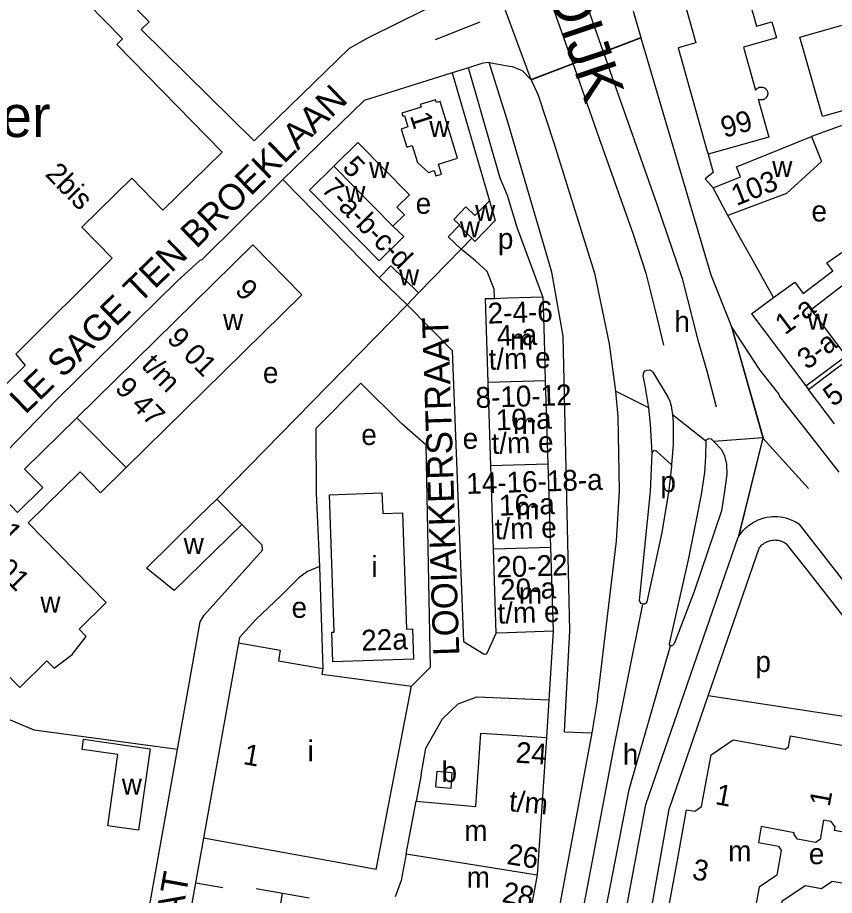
# Model space of a CAD drawing. Extents: x 161141 to 163125, y 381621 to 383200.
# Drawn here: x 161806 to 161962.7, y 382043.6 to 382212.1 of the extents above; entities that cross this region are included whole.
import ezdxf

# ---------------------------------------------------------------- set-up
doc = ezdxf.new("R2010")
doc.units = 0
for name, color, linetype in [('BLT_Basislijn', 7, 'Continuous'), ('BLT_Bebouwing', 7, 'Continuous'), ('BLT_Bebouwing_beschrifting', 7, 'Continuous'), ('BLT_Centroide', 7, 'Continuous'), ('BLT_Huisnummer', 7, 'Continuous'), ('BLT_Huisnummer_reeks', 7, 'Continuous'), ('BLT_Onderverdeling_panden', 7, 'Continuous'), ('BLT_Straatnaam', 7, 'Continuous'), ('BLT_Straatnaam_hoofdweg', 7, 'Continuous'), ('BLT_Vlakafsluiter', 7, 'Continuous')]:
    doc.layers.add(name, color=color, linetype=linetype)

msp = doc.modelspace()

# ---------------------------------------------------------------- linework, layer by layer
at = {"layer": 'BLT_Basislijn'}
for p, q in [((161894.67, 382211.19), (161886.11, 382207.8)), ((161969.41, 382193.32), (161958.34, 382189.21)), ((161937.9, 382181.11), (161939.44, 382179.37)), ((161944.68, 382169.67), (161942.28, 382174.06)), ((161946.84, 382165.81), (161944.68, 382169.67)), ((161951.01, 382158.35), (161946.84, 382165.81)), ((161957.2, 382141.36), (161957.72, 382140.71)), ((161938.03, 382130.8), (161938.22, 382131.08)), ((161938.22, 382131.08), (161938.63, 382131.28)), ((161938.63, 382131.28), (161939.09, 382131.19)), ((161939.09, 382131.19), (161939.59, 382130.69)), ((161939.59, 382130.69), (161941.05, 382129.17)), ((161941.05, 382129.17), (161941.63, 382127.97)), ((161941.63, 382127.97), (161942, 382126.39)), ((161942, 382126.39), (161942.07, 382124.43)), ((161942.07, 382124.43), (161941.6, 382121.17)), ((161941.6, 382121.17), (161941.07, 382117.39)), ((161941.07, 382117.39), (161935.78, 382101.9)), ((161926.53, 382061.02), (161944.22, 382112.34)), ((161938.5, 382081.93), (161948.25, 382110.22)), ((161935.78, 382101.9), (161931.94, 382091.91)), ((161908.76, 382094.29), (161907.91, 382081.12)), ((161910.89, 382075), (161911.94, 382094.39)), ((161931.26, 382091.5), (161931.03, 382091.86)), ((161931.56, 382091.52), (161931.26, 382091.5)), ((161931.94, 382091.91), (161931.56, 382091.52)), ((161890.5, 382080.39), (161894.07, 382081.69)), ((161894.07, 382081.69), (161907.91, 382081.12)), ((161907.91, 382081.12), (161907.45, 382073.93)), ((161931, 382060.18), (161938.5, 382081.93)), ((161887.54, 382077.46), (161890.5, 382080.39)), ((161884.33, 382071.89), (161887.54, 382077.46)), ((161910.89, 382075), (161916.26, 382074.82)), ((161823.37, 381997.19), (161836.66, 382071.6)), ((161883.4, 382066.74), (161884.33, 382071.89)), ((161883.4, 382066.74), (161882.46, 382061.67))]:
    msp.add_line(p, q, dxfattribs=at)
for points in [[(161883.36, 382309.21), (161885.06, 382303.48), (161887.07, 382296.79), (161888.2, 382293.02), (161889.48, 382288.96), (161899.24, 382259.86), (161902.99, 382249.27), (161918.37, 382205.49)], [(161877.43, 382306.78), (161878.92, 382301.72), (161882.02, 382291.49), (161885.45, 382280.68), (161888.07, 382272.65), (161892.61, 382259.48), (161895.97, 382250), (161905.29, 382223.68), (161911.44, 382206.26), (161912.52, 382203.24)], [(161817.74, 382223.13), (161818.53, 382224.04), (161831.21, 382211.26), (161829.68, 382209.79), (161851.35, 382188.38), (161869.69, 382206.17), (161873.3, 382208.26), (161889.62, 382216.36)], [(161924.08, 382213.31), (161925.57, 382208.25)], [(161925.57, 382208.25), (161925.59, 382208.2)], [(161925.59, 382208.2), (161939.03, 382162.7), (161942.9, 382152.89)], [(161918.37, 382205.49), (161918.39, 382205.44)], [(161918.39, 382205.44), (161919.64, 382201.86), (161928.66, 382176.25), (161933.47, 382162), (161936.53, 382150.14)], [(161892.49, 382202.42), (161889.37, 382201.44)], [(161896.48, 382203.42), (161895.25, 382203.28), (161892.49, 382202.42)], [(161906.74, 382158.46), (161901.87, 382171.78), (161900, 382177.91), (161898.55, 382181.24), (161892.49, 382202.42)], [(161911.94, 382094.39), (161910.64, 382150.93), (161908.5, 382163.18), (161900, 382192.25), (161896.48, 382203.42)], [(161896.48, 382203.42), (161900, 382202.82), (161900.86, 382202.7), (161902.77, 382201.92), (161904.49, 382200.16)], [(161912.52, 382203.24), (161912.53, 382203.19)], [(161912.53, 382203.19), (161912.81, 382202.42), (161917.6, 382188.86), (161924.09, 382170.49), (161926.52, 382163.04), (161928.31, 382155.86), (161929.89, 382149.2)], [(161889.37, 382201.44), (161887.96, 382200.99), (161872.45, 382196.17), (161856.9, 382180.97)], [(161889.37, 382201.44), (161896.51, 382176.92)], [(161904.49, 382200.16), (161904.51, 382200.12)], [(161904.51, 382200.12), (161905.85, 382197.18), (161908.89, 382188.04), (161916.65, 382162.99), (161919.49, 382149.42), (161920.71, 382140.38)], [(161938.46, 382185.86), (161939.45, 382182.35), (161937.9, 382181.11)], [(161856.9, 382180.97), (161855.98, 382180.06), (161841.35, 382165.59), (161840.94, 382165.45), (161836.62, 382161.45), (161813.52, 382138.75), (161776.96, 382101.1)], [(161856.9, 382180.97), (161875.39, 382162.12)], [(161891.07, 382167.6), (161882.91, 382159.22)], [(161897.46, 382158.17), (161897.43, 382159.94), (161896.11, 382163.32), (161893.83, 382165.35), (161891.07, 382167.6)], [(161844.2, 382119.67), (161880.71, 382156.95)], [(161880.71, 382156.95), (161889.39, 382148.2), (161891.51, 382092.32), (161895.52, 382089.88), (161895.99, 382089.94), (161897.81, 382093.94)], [(161942.99, 382152.75), (161942.9, 382152.89)], [(161957.92, 382132.1), (161952.24, 382139.37), (161952.08, 382139.85), (161948.43, 382144.46), (161942.99, 382152.75)], [(161936.53, 382150.14), (161938.26, 382144.3), (161940.02, 382137.38)], [(161805.66, 382147.5), (161807.46, 382145.29), (161803.59, 382141.53)], [(161927.08, 382137.17), (161926.42, 382141.36), (161926.03, 382143.32), (161926.12, 382143.93), (161926.4, 382144.25), (161926.75, 382144.42), (161927.17, 382144.46), (161927.52, 382144.32), (161927.84, 382143.99), (161930.74, 382139.28), (161931.16, 382138.46), (161931.42, 382137.57), (161931.67, 382135.8)], [(161881.56, 382083.73), (161885.23, 382087.39), (161884.4, 382130), (161879.72, 382134.08), (161871.81, 382141.9), (161863.23, 382133.18), (161863.26, 382120.8), (161863.92, 382106.69)], [(161920.71, 382140.38), (161921.16, 382135.52), (161921.4, 382121.25), (161920.84, 382111.56), (161917.38, 382082.75)], [(161927.76, 382128.47), (161927.41, 382134.04), (161927.08, 382137.17)], [(161931.67, 382135.8), (161931.79, 382134.42), (161931.8, 382130.11), (161931.48, 382126.24)], [(161949.01, 382131.35), (161957.74, 382121.68)], [(161963.61, 382124.84), (161957.92, 382132.1)], [(161938.03, 382130.8), (161938, 382127.8), (161937.78, 382124.76), (161937.12, 382120.56), (161936.26, 382116.02), (161934.67, 382107.97), (161931.03, 382091.86)], [(161925.78, 382104.7), (161927.42, 382121.1), (161927.76, 382128.47)], [(161931.48, 382126.24), (161928.58, 382128.84), (161928.22, 382128.97), (161927.95, 382128.86), (161927.76, 382128.47)], [(161931.48, 382126.24), (161931.46, 382125.96), (161930.95, 382121.39), (161929.57, 382113.25), (161927.66, 382104.36)], [(161944.3, 382112.44), (161944.89, 382113.24), (161945.26, 382113.67), (161945.64, 382114.06), (161945.97, 382114.35), (161946.26, 382114.58), (161946.54, 382114.79), (161946.91, 382115.05), (161947.29, 382115.27), (161947.63, 382115.45), (161948.08, 382115.66), (161948.66, 382115.88), (161949.23, 382116.05), (161949.73, 382116.16), (161950.31, 382116.25), (161950.84, 382116.3), (161951.38, 382116.31), (161951.86, 382116.29), (161952.34, 382116.24), (161952.81, 382116.17), (161953.38, 382116.04), (161953.73, 382115.93), (161954.12, 382115.81), (161954.68, 382115.58), (161955.18, 382115.33), (161955.89, 382114.91)], [(161836.66, 382071.6), (161841, 382096.1), (161841.77, 382097.4), (161852.96, 382109.86), (161852.9, 382110.81), (161848.98, 382114.8)], [(161955.89, 382114.91), (161957.26, 382113.19)], [(161957.26, 382113.19), (162009.85, 382045.65), (162013.57, 382040.98), (162014.27, 382040.09)], [(161944.22, 382112.34), (161944.3, 382112.44)], [(161948.25, 382110.22), (161948.4, 382110.43), (161948.58, 382110.63), (161948.74, 382110.79), (161948.88, 382110.92), (161949.01, 382111.03), (161949.15, 382111.13), (161949.32, 382111.24), (161949.47, 382111.33), (161949.64, 382111.42), (161949.84, 382111.52), (161950.1, 382111.61), (161950.37, 382111.69), (161950.57, 382111.74), (161950.86, 382111.78), (161951.08, 382111.8), (161951.32, 382111.81), (161951.55, 382111.8), (161951.78, 382111.78), (161951.96, 382111.75), (161952.23, 382111.68), (161952.4, 382111.63), (161952.57, 382111.58), (161952.81, 382111.48), (161953.04, 382111.37), (161953.5, 382111.1)], [(161981.77, 382075.03), (161974.99, 382083.62), (161957.5, 382106.11), (161953.5, 382111.1)], [(161863.92, 382106.69), (161861.58, 382105.79), (161859.95, 382104.57), (161856.57, 382101.17), (161851.66, 382096.47), (161848.59, 382093.07), (161848.36, 382092.06)], [(161863.92, 382106.69), (161864.56, 382087.13)], [(161925.94, 382099.47), (161925.65, 382099.59), (161925.41, 382099.86), (161925.34, 382100.17), (161925.78, 382104.7)], [(161927.66, 382104.36), (161926.7, 382099.95), (161926.48, 382099.63), (161926.19, 382099.48), (161925.94, 382099.47)], [(161809.17, 382075.34), (161802.57, 382078.06), (161776.96, 382101.1)], [(161898.19, 381954.01), (161904.29, 381986.98), (161920.38, 382071.78), (161925.94, 382099.47)], [(161902.14, 381953.38), (161908.22, 381986.25), (161923.32, 382063.9), (161931.26, 382091.5)], [(161916.26, 382074.82), (161917.27, 382080.93), (161917.38, 382082.75)], [(161981.77, 382075.03), (161963.65, 382078.08), (161938.5, 382081.93)], [(161892.27, 381946.42), (161892.65, 381947.3), (161900, 381987.77), (161916.26, 382074.82)], [(161919.43, 382023), (161926.53, 382061.02)], [(161928.64, 382028.94), (161925.54, 382029.54), (161931, 382060.18)], [(161841.68, 382054.56), (161828.84, 381983.27)]]:
    msp.add_lwpolyline(points, dxfattribs=at)
at = {"layer": 'BLT_Bebouwing'}
for p, q in [((161890.4, 382185.1), (161887.05, 382195.97)), ((161879.73, 382193.72), (161879.91, 382193.15)), ((161879.91, 382193.15), (161880.19, 382193.24)), ((161880.19, 382193.24), (161880.88, 382191.09)), ((161880.88, 382191.09), (161879.56, 382190.67)), ((161879.56, 382190.67), (161880.69, 382187.18)), ((161880.69, 382187.18), (161881.68, 382187.49)), ((161881.68, 382187.49), (161882.73, 382184.25)), ((161882.73, 382184.25), (161884.83, 382182.36)), ((161886.74, 382183.91), (161890.4, 382185.1)), ((161887.34, 382182.04), (161886.74, 382183.91)), ((161884.83, 382182.36), (161885.91, 382182.71)), ((161885.91, 382182.71), (161886.25, 382181.69)), ((161886.25, 382181.69), (161887.34, 382182.04)), ((161851.1, 382168.45), (161817.33, 382135.27)), ((161851.1, 382168.45), (161860.51, 382158.88)), ((161860.51, 382158.88), (161826.82, 382125.71)), ((161906.74, 382158.46), (161906.99, 382150.44)), ((161946.79, 382155.18), (161951.01, 382158.35)), ((161946.79, 382155.18), (161957.2, 382141.36)), ((161896.28, 382142.03), (161896.04, 382150.09)), ((161906.99, 382150.44), (161907.23, 382142.38)), ((161896.54, 382134.05), (161896.28, 382142.03)), ((161907.23, 382142.38), (161907.49, 382134.4)), ((161962.72, 382134.08), (161957.72, 382140.71)), ((161817.33, 382135.27), (161807.29, 382125.41)), ((161896.77, 382126.04), (161896.54, 382134.05)), ((161907.49, 382134.4), (161907.72, 382126.38)), ((161907.72, 382126.38), (161908, 382118.36)), ((161807.29, 382125.41), (161810.8, 382121.85)), ((161826.82, 382125.71), (161821.91, 382120.88)), ((161897.05, 382118.01), (161896.77, 382126.04)), ((161897.27, 382110.05), (161897.05, 382118.01)), ((161908, 382118.36), (161908.22, 382110.39)), ((161836.04, 382102.09), (161848.98, 382114.8)), ((161897.55, 382101.97), (161897.27, 382110.05)), ((161908.22, 382110.39), (161908.51, 382102.31)), ((161908.51, 382102.31), (161908.76, 382094.29)), ((161848.36, 382092.06), (161841.68, 382054.56)), ((161874.77, 382048.6), (161881.56, 382083.73)), ((161836.66, 382071.6), (161809.17, 382075.34)), ((161880.54, 382051.6), (161882.46, 382061.67)), ((161905.69, 382047.54), (161904.02, 382038.65))]:
    msp.add_line(p, q, dxfattribs=at)
for points in [[(161923.87, 382255.21), (161922.8, 382254.9), (161924.12, 382250), (161936.12, 382207.22), (161932.73, 382206.27)], [(161936.64, 382250), (161947.76, 382210.42), (161950.73, 382211.25), (161951.59, 382208.17), (161945.28, 382206.4), (161947.6, 382198.11), (161947.64, 382198.18), (161947.69, 382198.25), (161947.74, 382198.31), (161947.8, 382198.37), (161947.86, 382198.42), (161947.92, 382198.48), (161947.99, 382198.52), (161948.06, 382198.57), (161948.17, 382198.63), (161948.26, 382198.66), (161948.33, 382198.68), (161948.4, 382198.7), (161948.48, 382198.72), (161948.56, 382198.73), (161948.62, 382198.73), (161948.7, 382198.73), (161948.79, 382198.73), (161948.87, 382198.72), (161948.95, 382198.7), (161949.01, 382198.68), (161949.1, 382198.66), (161949.19, 382198.62), (161949.26, 382198.59), (161949.33, 382198.55), (161949.4, 382198.5), (161949.46, 382198.46), (161949.52, 382198.4), (161949.6, 382198.33), (161949.65, 382198.26), (161949.7, 382198.2), (161949.74, 382198.13), (161949.78, 382198.06), (161949.82, 382197.99), (161949.85, 382197.9), (161949.87, 382197.83), (161949.89, 382197.74), (161949.9, 382197.67), (161949.91, 382197.59), (161949.92, 382197.51), (161949.92, 382197.44), (161949.91, 382197.39), (161949.91, 382197.33), (161949.9, 382197.27), (161949.88, 382197.2), (161949.87, 382197.15), (161949.86, 382197.1), (161949.83, 382197.03), (161949.8, 382196.96), (161949.76, 382196.89), (161949.73, 382196.83), (161949.69, 382196.77), (161949.66, 382196.73), (161949.61, 382196.67), (161949.55, 382196.6), (161949.49, 382196.55), (161949.43, 382196.5), (161949.35, 382196.45), (161949.27, 382196.4), (161949.18, 382196.35), (161949.09, 382196.32), (161948.99, 382196.29), (161948.88, 382196.26), (161948.81, 382196.25), (161948.73, 382196.25), (161948.65, 382196.25), (161948.56, 382196.25), (161948.5, 382196.26), (161948.44, 382196.27), (161948.35, 382196.29), (161948.24, 382196.32), (161948.16, 382196.36), (161948.08, 382196.4), (161950.12, 382189.13), (161938.46, 382185.86)], [(161809.64, 382219.82), (161810.83, 382216.16), (161812.2, 382214.76), (161815.92, 382218.4), (161826.12, 382207.96), (161825.04, 382206.91), (161845.24, 382186.22), (161833.86, 382175.11), (161827.89, 382181.22), (161818.28, 382171.83), (161824.1, 382165.86), (161805.66, 382147.5)], [(161970.32, 382195.91), (161960.43, 382193.1), (161956.1, 382208.29), (161974.35, 382213.48)], [(161932.73, 382206.27), (161938.24, 382186.61), (161938.46, 382185.86)], [(161887.05, 382195.97), (161886.34, 382195.76), (161886.18, 382196.3), (161883.25, 382195.4), (161883.42, 382194.85), (161879.73, 382193.72)], [(161939.44, 382179.37), (161944.71, 382181.48), (161943.93, 382183.41), (161958.34, 382189.21)], [(161958.34, 382189.21), (161960.26, 382184.42), (161953.52, 382178.31), (161942.28, 382174.06)], [(161878.01, 382172.01), (161880.22, 382174.2), (161878.76, 382175.67), (161881.19, 382178.06), (161871.27, 382188.1), (161866.64, 382183.52)], [(161866.64, 382183.52), (161862, 382178.94), (161871.92, 382168.91), (161875.39, 382165.39), (161880.1, 382170.05), (161878.01, 382172.01)], [(161942.28, 382174.06), (161941.35, 382175.73), (161939.44, 382179.37)], [(161890.71, 382172.13), (161890.82, 382172.24), (161889.7, 382173.33), (161892.02, 382175.71), (161893.72, 382174.05), (161896.51, 382176.92)], [(161896.51, 382176.92), (161897.59, 382173.1), (161893.72, 382169.11), (161893.11, 382169.7)], [(161891.07, 382167.6), (161888.62, 382169.98), (161890.71, 382172.13)], [(161893.11, 382169.7), (161891.07, 382167.6)], [(161951.01, 382158.35), (161955.13, 382161.27), (161956.75, 382159.1), (161962.38, 382163.49), (161961.23, 382165.01), (161965.44, 382167.87)], [(161957.2, 382141.36), (161961.21, 382144.36), (161964.94, 382147.16), (161958.28, 382156.04), (161964.45, 382160.86), (161968.45, 382163.86), (161965.44, 382167.87)], [(161875.39, 382162.12), (161877.6, 382164.39), (161882.91, 382159.22)], [(161880.71, 382156.95), (161875.39, 382162.12)], [(161882.91, 382159.22), (161880.71, 382156.95)], [(161897.46, 382158.17), (161900, 382158.25), (161906.74, 382158.46)], [(161896.04, 382150.09), (161895.79, 382158.12), (161897.46, 382158.17)], [(161957.72, 382140.71), (161961.71, 382143.72), (161965.45, 382146.54), (161970.38, 382139.99)], [(161810.8, 382121.85), (161805.97, 382117.11), (161802.48, 382120.65), (161795.31, 382113.64), (161796.08, 382112.78), (161793.92, 382110.6), (161793.08, 382111.45), (161785.91, 382104.37), (161806.43, 382083.53), (161811.6, 382088.61), (161812.98, 382087.22), (161816.46, 382089.85), (161819.14, 382093.3), (161817.77, 382094.69), (161822.99, 382099.81), (161807.98, 382115.07), (161817.97, 382124.89), (161821.91, 382120.88)], [(161836.04, 382102.09), (161830.73, 382106.43), (161840.63, 382116.16), (161844.2, 382119.67)], [(161848.98, 382114.8), (161844.2, 382119.67)], [(161866.45, 382088.43), (161866.26, 382094.12), (161866.71, 382094.14), (161865.81, 382120.49), (161875.9, 382120.84), (161876.04, 382116.89), (161879.83, 382117.02), (161880.6, 382094.72), (161881.76, 382094.76), (161881.95, 382088.96), (161866.45, 382088.43)], [(161897.81, 382093.94), (161897.55, 382101.97)], [(161908.76, 382094.29), (161900, 382094.01), (161897.81, 382093.94)], [(161848.36, 382092.06), (161856.39, 382090.65), (161856.04, 382088.63), (161864.56, 382087.13)], [(161864.56, 382087.13), (161864.37, 382086.04), (161881.56, 382083.73)], [(161882.46, 382061.67), (161893.92, 382060.65), (161894.86, 382074.77), (161900, 382074.43), (161907.45, 382073.93), (161905.69, 382047.54)], [(161928.64, 382028.94), (161932.58, 382050.37), (161934.36, 382060.03), (161935.91, 382059.74), (161937.22, 382060.65), (161939.06, 382070.6), (161943.26, 382073.49), (161953.27, 382071.65), (161953.91, 382072.09), (161954.31, 382074.25), (161985.54, 382068.51), (161989.77, 382062.38), (161989.52, 382061.05), (161994.29, 382054.12), (161994.07, 382052.96), (161996.64, 382052.49), (162001.39, 382045.56), (162000.94, 382042.94), (161999.99, 382042.3), (161999.61, 382042.01), (161999.02, 382038.85), (161999.99, 382037.45)], [(161971.03, 382054.5), (161962.71, 382056.03), (161962.84, 382056.75), (161962.12, 382057.8), (161960.64, 382058.07), (161959.95, 382054.32), (161959.09, 382053.73), (161955.62, 382054.37), (161954.97, 382055.32), (161955.02, 382055.63), (161948.68, 382056.8), (161948.12, 382053.77), (161951.96, 382053.06), (161952.52, 382052.24), (161951.65, 382047.52), (161948.29, 382045.21), (161946.88, 382037.56)], [(161867.83, 382049.85), (161841.68, 382054.56)], [(161880.54, 382051.6), (161879.55, 382046.47), (161878.42, 382043.32)], [(161874.77, 382048.6), (161867.83, 382049.85)], [(161969.24, 382021.16), (161970.14, 382026.07), (161971.2, 382031.76), (161971.86, 382035.29), (161973.2, 382042.43), (161969.19, 382043.21), (161967.86, 382045.3), (161962.26, 382046.3), (161960.21, 382044.89), (161957.08, 382045.47), (161952.63, 382042.41), (161951.88, 382038.33), (161953.33, 382036.22), (161951.54, 382026.52), (161953.2, 382024.11)]]:
    msp.add_lwpolyline(points, dxfattribs=at)
for points in [[(161831.4, 382071.76), (161829.19, 382056.13), (161823.28, 382056.96), (161825.21, 382070.66), (161818.35, 382071.63), (161818.63, 382073.57)], [(161886.42, 382067.36), (161886.2, 382064.41), (161889.16, 382064.18), (161889.38, 382067.14)]]:
    msp.add_lwpolyline(points, close=True, dxfattribs=at)
at = {"layer": 'BLT_Onderverdeling_panden'}
for p, q in [((161866.64, 382183.52), (161878.01, 382172.01)), ((161907.23, 382142.38), (161896.28, 382142.03)), ((161817.33, 382135.27), (161826.82, 382125.71)), ((161907.72, 382126.38), (161896.77, 382126.04)), ((161908.22, 382110.39), (161897.27, 382110.05)), ((161880.54, 382051.6), (161905.69, 382047.54)), ((161840.2, 382046.04), (161845.39, 382045.12)), ((161847.8, 381991.16), (161856.84, 382044.04)), ((161851.78, 382044.94), (161861.94, 382043.13))]:
    msp.add_line(p, q, dxfattribs=at)
msp.add_lwpolyline([(161893.11, 382169.7), (161890.71, 382172.13)], dxfattribs=at)
at = {"layer": 'BLT_Vlakafsluiter'}
for p, q in [((161894.55, 382227.12), (161904.49, 382200.16)), ((161918.37, 382205.49), (161925.57, 382208.25)), ((161918.39, 382205.44), (161925.59, 382208.2)), ((161912.52, 382203.24), (161918.37, 382205.49)), ((161912.53, 382203.19), (161918.39, 382205.44)), ((161904.49, 382200.16), (161912.52, 382203.24)), ((161904.51, 382200.12), (161912.53, 382203.19)), ((161942.9, 382152.89), (161948.97, 382131.4)), ((161927.08, 382137.17), (161920.71, 382140.38)), ((161938.03, 382130.8), (161931.67, 382135.8)), ((161948.97, 382131.4), (161939.59, 382130.69)), ((161948.97, 382131.4), (161944.22, 382112.34)), ((161949.01, 382131.35), (161944.3, 382112.44))]:
    msp.add_line(p, q, dxfattribs=at)
msp.add_lwpolyline([(161942.99, 382152.75), (161949.02, 382131.41), (161949.01, 382131.35)], dxfattribs=at)

# ---------------------------------------------------------------- texts
at = {"layer": 'BLT_Bebouwing_beschrifting'}
msp.add_text('Parktheater', height=8, dxfattribs=at).set_placement((161757, 382189.14))
at = {"layer": 'BLT_Centroide'}
for s, p in [('w', (161884.98, 382189.17)), ('w', (161873.42, 382181.28)), ('w', (161950.78, 382181.44)), ('w', (161868.86, 382176.66)), ('e', (161882.36, 382174.41)), ('w', (161893.77, 382173.03)), ('e', (161958.31, 382172.94)), ('w', (161890.84, 382169.88)), ('p', (161898.14, 382167.65)), ('w', (161879.16, 382160.66)), ('w', (161845.4, 382152.12)), ('h', (161932, 382151.73)), ('w', (161957.55, 382152.14)), ('m', (161900.47, 382148.32)), ('e', (161853.05, 382141.93)), ('m', (161901.04, 382132.18)), ('e', (161871.93, 382130.04)), ('e', (161891.38, 382129.29)), ('p', (161929.33, 382121.01)), ('m', (161901.65, 382115.78)), ('w', (161837.85, 382109.11)), ('i', (161873.88, 382104.73)), ('m', (161902.17, 382099.62)), ('w', (161810.35, 382097.88)), ('e', (161858.55, 382096.86)), ('p', (161947.56, 382086.48)), ('i', (161861.62, 382069.31)), ('h', (161922.11, 382068.68)), ('b', (161887.33, 382065.34)), ('w', (161825.98, 382062.96)), ('m', (161891.69, 382054.06)), ('m', (161942.33, 382050.12)), ('e', (161957.81, 382049.59)), ('m', (161892.15, 382045.12))]:
    msp.add_text(s, height=4, dxfattribs=at).set_placement(p)
at = {"layer": 'BLT_Huisnummer'}
for s, rotation, p in [('1', 287.9659, (161881.21, 382193.24)), ('5', 314.6419, (161868.09, 382183.12)), ('103', 21.6724, (161943.93, 382175.88)), ('5', 37.0202, (161962.47, 382137.25)), ('22a', 1.958, (161871.99, 382090.54)), ('28', 348.9535, (161898.75, 382042.38))]:
    msp.add_text(s, height=4, rotation=rotation, dxfattribs=at).set_placement(p)
at = {"layer": 'BLT_Huisnummer_reeks'}
for s, rotation, p in [('99', 15.6745, (161941.57, 382188.95)), ('2bis', 314.3229, (161811.09, 382181.86)), ('7-a-b-c-d', 314.6417, (161864.04, 382178.96)), ('9', 314.5596, (161847.5, 382159.52)), ('2-4-6', 1.7942, (161896.24, 382153.32)), ('1-a', 36.863, (161953.23, 382151.04)), ('9 01', 314.5596, (161834.43, 382150.26)), ('4-a', 1.7942, (161897.99, 382149.02)), ('3-a', 36.8699, (161957.47, 382144.36)), ('t/m e', 1.7942, (161896.42, 382144.46)), ('t/m', 314.5596, (161829.52, 382145.13)), ('9 47', 314.5596, (161824.46, 382140.71)), ('8-10-12', 1.7942, (161893.92, 382137.13)), ('10-a', 1.7942, (161897.8, 382132.85)), ('t/m e', 1.7942, (161896.98, 382128.31)), ('14-16-18-a', 1.7942, (161892.13, 382120.64)), ('16-a', 1.7942, (161898.41, 382116.46)), ('11', 314.5596, (161800.22, 382115.02)), ('t/m e', 1.7942, (161897.59, 382111.91)), ('11 01', 314.5596, (161796.42, 382111.25)), ('20-22', 1.7942, (161897.89, 382104.61)), ('20-a', 1.7942, (161898.65, 382100.29)), ('t/m e', 1.7942, (161898.12, 382095.75)), ('1', 349.7941, (161849.11, 382068.83)), ('24', 356.2081, (161901.48, 382069.09)), ('1', 349.5571, (161939.68, 382061.14)), ('t/m', 354.9142, (161900.17, 382059.78)), ('1', 79.5621, (161961.79, 382060.49)), ('26', 350.8334, (161899.69, 382049.65)), ('3', 349.5522, (161935.23, 382046.76))]:
    msp.add_text(s, height=4, rotation=rotation, dxfattribs=at).set_placement(p)
at = {"layer": 'BLT_Straatnaam'}
for s, height, rotation, p in [('LE SAGE TEN BROEKLAAN', 5, 44.118, (161807.45, 382135.76)), ('LOOIAKKERSTRAAT', 4.9999, 91.9156, (161890.75, 382089.68)), ('HOFDIJKSTRAAT', 5, 79.7576, (161829.22, 381993.48))]:
    msp.add_text(s, height=height, rotation=rotation, dxfattribs=at).set_placement(p)
at = {"layer": 'BLT_Straatnaam_hoofdweg'}
msp.add_text('STRATUMSEDIJK', height=8, rotation=288.5265, dxfattribs=at).set_placement((161886.64, 382279.78))

doc.saveas('drawing.dxf')
